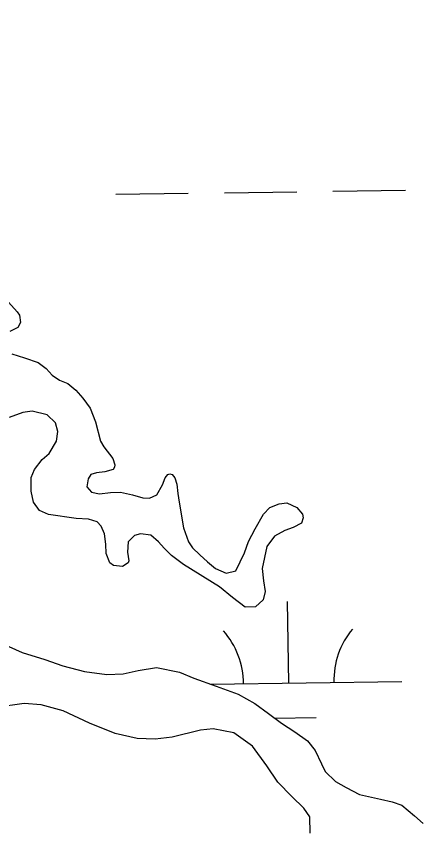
# Model space of a CAD drawing. Extents: x 3767014 to 3805179, y 361544 to 387384.
# Drawn here: x 3786581.3 to 3786759.6, y 370160.6 to 370521.8 of the extents above; entities that cross this region are included whole.
import ezdxf

# ---------------------------------------------------------------- set-up
doc = ezdxf.new("R2010")
doc.units = 0
for name, color, linetype in [('V-RIVR-EDGE', 7, 'Continuous'), ('V-TOPO-SHOR', 7, 'Continuous'), ('V-WETL-SWMP', 7, 'Continuous')]:
    doc.layers.add(name, color=color, linetype=linetype)

msp = doc.modelspace()

# ---------------------------------------------------------------- linework, layer by layer
at = {"layer": 'V-RIVR-EDGE'}
msp.add_spline([(3785266.865, 377529.211), (3785342.8, 377494.248), (3785391.258, 377467.439), (3785439.72, 377442.249), (3785475.246, 377418.707), (3785525.316, 377389.469), (3785575.383, 377359.422), (3785621.413, 377331.811), (3785722.351, 377269.288), (3785796.661, 377231.094), (3785852.385, 377199.415), (3785928.324, 377166.069), (3785964.678, 377149.804), (3786028.506, 377124.576), (3786060.018, 377113.175), (3786092.316, 377092.068), (3786117.34, 377073.405), (3786135.083, 377053.143), (3786154.458, 377039.347), (3786176.258, 377024.735), (3786206.946, 377006.867), (3786256.211, 376979.248), (3786328.098, 376942.677), (3786374.949, 376919.917), (3786491.265, 376862.208), (3786553.467, 376833.749), (3786619.713, 376805.279), (3786729.589, 376759.718), (3786796.656, 376736.099), (3786845.136, 376718.187), (3786867.767, 376712.469), (3787003.51, 376661.992), (3787089.16, 376631.048), (3787163.496, 376603.367), (3787230.559, 376578.13), (3787257.223, 376568.359), (3787300.044, 376551.27), (3787354.992, 376532.533), (3787409.127, 376512.181), (3787544.074, 376466.558), (3787612.756, 376442.126), (3787657.197, 376425.841), (3787730.724, 376398.162), (3787781.63, 376380.244), (3787834.96, 376361.511), (3787891.524, 376341.961), (3787940, 376322.432), (3787998.976, 376297.215), (3788050.697, 376281.721), (3788117.768, 376259.719), (3788176.757, 376240.164), (3788221.198, 376223.879), (3788259.981, 376209.226), (3788406.252, 376164.383), (3788541.215, 376125.23), (3788606.67, 376104.041), (3788679.39, 376077.173), (3788748.889, 376055.974), (3788871.693, 376005.528), (3788969.454, 375966.467), (3789047.013, 375933.926), (3789119.723, 375903.014), (3789155.253, 375881.09), (3789182.716, 375867.274), (3789214.225, 375854.256), (3789257.04, 375834.74), (3789281.286, 375828.21), (3789303.105, 375821.686), (3789328.955, 375809.491), (3789367.724, 375789.177), (3789414.577, 375767.225), (3789468.708, 375745.255), (3789509.105, 375728.981), (3789555.157, 375710.266), (3789585.849, 375694.015), (3789620.578, 375675.328), (3789681.97, 375646.062), (3789753.859, 375610.3), (3789792.633, 375591.603), (3789842.712, 375566.408), (3789897.64, 375539.584), (3789938.019, 375516.03), (3789968.727, 375506.25), (3790004.289, 375497.265), (3790030.972, 375494.773), (3790047.128, 375487.455), (3790077.007, 375469.589), (3790124.633, 375433.077), (3790192.442, 375382.768), (3790252.165, 375332.478), (3790290.91, 375302.459), (3790337.741, 375271.611), (3790406.357, 375220.491), (3790469.329, 375175.855), (3790570.248, 375106.054), (3790647.751, 375050.868), (3790691.367, 375028.115), (3790744.667, 374997.251), (3790806.838, 374955.852), (3790873.863, 374915.249), (3790932, 374877.903), (3791002.231, 374825.97), (3791052.265, 374782.175), (3791082.927, 374753.793), (3791131.331, 374705.149), (3791170.05, 374664.616), (3791192.631, 374638.681), (3791220.891, 374620.01), (3791288.67, 374557.569), (3791322.577, 374533.223), (3791362.944, 374504.817), (3791396.042, 374480.473), (3791434.785, 374449.645), (3791482.407, 374411.517), (3791534.052, 374365.291), (3791646.192, 374254.216), (3791707.514, 374196.644), (3791738.968, 374161.791), (3791773.65, 374123.694), (3791803.497, 374092.888), (3791829.321, 374070.18), (3791830.912, 374059.662), (3791837.316, 374032.958), (3791849.409, 374017.562), (3791884.123, 373992.405), (3791930.977, 373971.262), (3791954.393, 373955.838), (3791993.134, 373924.202), (3792026.979, 373874.785), (3792047.912, 373836.722), (3792063.186, 373799.482), (3792086.509, 373746.857), (3792112.249, 373690.181), (3792141.261, 373648.864), (3792158.993, 373624.558), (3792177.552, 373607.528), (3792214.702, 373586.409), (3792255.083, 373563.665), (3792301.119, 373538.48), (3792346.34, 373510.871), (3792382.671, 373485.71), (3792422.225, 373455.689), (3792479.537, 373411.875), (3792548.144, 373356.711), (3792619.168, 373298.307), (3792672.431, 373252.077), (3792709.534, 373212.357), (3792750.656, 373162.113), (3792839.385, 373068.08), (3792888.572, 373008.92), (3792945.027, 372945.699), (3792999.062, 372884.91), (3793053.898, 372820.884), (3793149.89, 372720.363), (3793208.761, 372653.092), (3793261.195, 372598.777), (3793315.232, 372538.796), (3793358.792, 372493.399), (3793409.592, 372432.618), (3793462.809, 372367.787), (3793498.283, 372323.219), (3793536.997, 372280.26), (3793578.124, 372232.443), (3793604.724, 372196.792), (3793668.438, 372125.466), (3793703.128, 372090.604), (3793760.41, 372034.66), (3793806.384, 371984.404), (3793839.438, 371942.268), (3793939.427, 371823.136), (3793981.333, 371763.186), (3794029.674, 371688.662), (3794050.609, 371651.408), (3794073.177, 371620.62), (3794178.796, 371488.535), (3794237.625, 371404.28), (3794268.243, 371358.106), (3794301.293, 371314.353), (3794332.724, 371269.794), (3794395.613, 371192), (3794429.476, 371149.862), (3794472.201, 371093.953), (3794523.788, 371024.274), (3794601.175, 370922.181), (3794640.679, 370871.942), (3794687.421, 370805.509), (3794733.389, 370752.828), (3794829.339, 370635.323), (3794895.463, 370557.521), (3794959.948, 370470.826), (3795013.158, 370403.569), (3795070.394, 370329.023), (3795159.854, 370203.448), (3795225.98, 370126.454), (3795296.13, 370041.363), (3795379.18, 369940.065), (3795459.001, 369841.201), (3795508.163, 369772.337), (3795554.103, 369708.333), (3795661.315, 369566.538), (3795715.338, 369500.897), (3795762.105, 369444.169), (3795798.366, 369390.703), (3795915.247, 369234.327), (3795963.601, 369165.465), (3796028.082, 369077.153), (3796043.387, 369052.853), (3796054.672, 369037.459), (3796077.242, 369007.48), (3796148.213, 368927.239), (3796183.677, 368878.627), (3796226.382, 368814.631), (3796275.531, 368740.105), (3796314.222, 368688.25), (3796353.714, 368633.158), (3796401.268, 368567.533), (3796456.873, 368487.33), (3796513.292, 368409.551), (3796545.533, 368365.8), (3796626.113, 368246.716), (3796670.449, 368188.377), (3796704.298, 368140.578), (3796751.041, 368074.145), (3796787.308, 368023.105), (3796838.907, 367958.278), (3796844.528, 367942.09), (3796845.295, 367925.104), (3796846.094, 367921.059), (3796852.559, 367919.425), (3796863.071, 367918.59), (3796875.166, 367904.003), (3796903.398, 367874.01), (3796931.629, 367844.017), (3796952.579, 367812.424), (3796982.392, 367767.87), (3797007.371, 367730.606), (3797037.194, 367690.095), (3797062.185, 367657.684), (3797075.869, 367631.77), (3797095.223, 367609.078), (3797126.665, 367569.372), (3797156.484, 367527.244), (3797212.099, 367451.085), (3797254.808, 367388.706), (3797302.183, 367327.228)], degree=3, dxfattribs=at)
at = {"layer": 'V-TOPO-SHOR'}
for points in [[(3786577.85, 370395.366), (3786581.628, 370391.092), (3786582.757, 370389.632), (3786583.134, 370386.365), (3786581.997, 370384.153), (3786578.468, 370382.38)], [(3786579.308, 370372.476), (3786584.909, 370370.727), (3786590.914, 370368.691), (3786594.553, 370366.002), (3786597.208, 370363.092), (3786600.437, 370360.888), (3786604.05, 370359.291), (3786607.595, 370356.401), (3786610.759, 370352.807), (3786613.944, 370348.516), (3786616.377, 370342.423), (3786618.474, 370333.84), (3786619.926, 370331.297), (3786624.024, 370326.138), (3786624.886, 370323.379), (3786624.712, 370322.384), (3786624.045, 370321.274), (3786620.495, 370320.293), (3786616.737, 370319.803), (3786614.274, 370319.048), (3786613.129, 370317.233), (3786612.522, 370313.645), (3786614.564, 370311.314), (3786618.058, 370310.507), (3786623.004, 370311.126), (3786627.37, 370311.232), (3786632.656, 370310.171), (3786637.256, 370308.797), (3786640.236, 370308.672), (3786643.376, 370310.139)], [(3786643.376, 370310.139), (3786645.946, 370314.571), (3786647.16, 370317.677), (3786648.315, 370319.095), (3786649.2, 370319.414), (3786650.204, 370319.041), (3786651.43, 370317.583), (3786652.192, 370314.822), (3786652.69, 370310.765), (3786653.284, 370306.811), (3786655.252, 370295.446), (3786657.388, 370289.345), (3786659.241, 370286.611), (3786662.395, 370283.515), (3786665.748, 370280.42), (3786669.391, 370277.533), (3786674.108, 370275.466), (3786678.349, 370276.463), (3786682.124, 370284.397), (3786683.983, 370289.505), (3786686.922, 370295.037), (3786690.533, 370301.576), (3786693.339, 370304.525), (3786697.467, 370306.116), (3786700.933, 370306.499), (3786705.348, 370304.523), (3786707.804, 370301.508), (3786708.142, 370299.927), (3786707.306, 370297.525), (3786703.681, 370295.649), (3786699.941, 370294.365), (3786695.44, 370291.774), (3786691.979, 370287.222), (3786690.035, 370277.547), (3786690.566, 370272.101), (3786691.379, 370267.356), (3786690.377, 370263.659), (3786686.982, 370260.499), (3786682.517, 370260.389), (3786676.856, 370264.616), (3786671.081, 370269.437), (3786655.156, 370279.265), (3786649.894, 370283.304), (3786646.64, 370286.499), (3786644.189, 370289.317), (3786640.742, 370292.208), (3786636.259, 370292.893), (3786633.598, 370292.133), (3786630.787, 370289.382), (3786630.504, 370284.809), (3786630.995, 370280.953), (3786630.723, 370279.951), (3786628.179, 370278.401), (3786624.296, 370278.901), (3786622.582, 370280.049), (3786621.089, 370284.18), (3786620.891, 370288.246), (3786620.282, 370292.796), (3786618.808, 370296.233), (3786617.071, 370298.174), (3786613.274, 370299.272), (3786607.806, 370299.635), (3786595.555, 370301.414), (3786591.541, 370303.202), (3786588.968, 370306.811), (3786587.854, 370311.746), (3786587.906, 370317.702), (3786589.306, 370321.311), (3786592.772, 370325.663), (3786595.88, 370328.419), (3786599.12, 370333.859), (3786599.61, 370338.139), (3786598.625, 370341.887), (3786594.963, 370345.469), (3786588.272, 370347.089), (3786584.119, 370346.491), (3786578.12, 370344.258)], [(3786570.612, 370246.311), (3786583.861, 370240.386), (3786593.863, 370237.259), (3786601.873, 370234.477), (3786611.464, 370231.936), (3786621.323, 370230.59), (3786628.558, 370230.967), (3786635.173, 370232.323), (3786643.277, 370233.713), (3786653.456, 370231.584), (3786659.77, 370229.058), (3786669.684, 370225.433), (3786679.3, 370221.899), (3786686.746, 370217.815), (3786692.812, 370213.301), (3786698.475, 370209.074), (3786704.424, 370205.25), (3786709.981, 370201.318), (3786713.464, 370196.938), (3786716.19, 370191.05), (3786717.761, 370187.713), (3786722.437, 370183.263), (3786727.167, 370180.603), (3786732.998, 370177.57), (3786742.282, 370175.417), (3786747.469, 370174.354), (3786751.678, 370172.771), (3786757.349, 370168.147), (3786761.107, 370164.667)], [(3786711.191, 370160.356), (3786711.011, 370167.698), (3786708.434, 370171.505), (3786703.048, 370176.632), (3786696.839, 370182.929), (3786691.995, 370190.155), (3786685.722, 370198.932), (3786677.438, 370204.882), (3786668.263, 370206.641), (3786662.721, 370206.006), (3786650.191, 370202.918), (3786642.673, 370201.939), (3786634.725, 370202.338), (3786624.944, 370204.478), (3786613.612, 370209.16), (3786602.067, 370214.534), (3786592.274, 370217.268), (3786584.815, 370217.778), (3786572.156, 370215.978)]]:
    msp.add_lwpolyline(points, dxfattribs=at)
at = {"layer": 'V-WETL-SWMP'}
for p, q in [((3786625.284, 370443.051), (3786657.281, 370443.495)), ((3786673.279, 370443.717), (3786705.276, 370444.162)), ((3786721.275, 370444.384), (3786753.272, 370444.829)), ((3786701.702, 370226.848), (3786701.202, 370262.845)), ((3786667.13, 370226.368), (3786751.698, 370227.543)), ((3786695.454, 370211.329), (3786713.916, 370211.586))]:
    msp.add_line(p, q, dxfattribs=at)
for points in [[(3786577.85, 370395.366), (3786581.628, 370391.092), (3786582.756, 370389.631), (3786583.134, 370386.365), (3786581.998, 370384.153), (3786578.468, 370382.379)], [(3786579.308, 370372.475), (3786584.91, 370370.727), (3786590.915, 370368.692), (3786594.554, 370366.003), (3786597.207, 370363.091), (3786600.437, 370360.888), (3786604.05, 370359.29), (3786607.595, 370356.4), (3786610.76, 370352.806), (3786613.943, 370348.517), (3786616.376, 370342.424), (3786618.474, 370333.841), (3786619.926, 370331.296), (3786624.024, 370326.137), (3786624.886, 370323.379), (3786624.712, 370322.383), (3786624.045, 370321.274), (3786620.496, 370320.293), (3786616.737, 370319.804), (3786614.274, 370319.048), (3786613.128, 370317.233), (3786612.522, 370313.645), (3786614.564, 370311.314), (3786618.058, 370310.507), (3786623.005, 370311.125), (3786627.37, 370311.233), (3786632.656, 370310.172), (3786637.256, 370308.797), (3786640.236, 370308.672), (3786643.376, 370310.139), (3786645.946, 370314.57), (3786647.16, 370317.677), (3786648.316, 370319.095), (3786649.201, 370319.414), (3786650.203, 370319.042), (3786651.43, 370317.584), (3786652.193, 370314.823), (3786652.69, 370310.766), (3786653.284, 370306.811), (3786655.252, 370295.446), (3786657.388, 370289.345), (3786659.242, 370286.612), (3786662.395, 370283.514), (3786665.747, 370280.42), (3786669.391, 370277.533), (3786674.107, 370275.466), (3786678.35, 370276.464), (3786682.124, 370284.398), (3786683.983, 370289.506), (3786686.923, 370295.037), (3786690.533, 370301.577), (3786693.338, 370304.525), (3786697.468, 370306.116), (3786700.932, 370306.499)], [(3786700.932, 370306.499), (3786705.348, 370304.524), (3786707.804, 370301.508), (3786708.141, 370299.928), (3786707.307, 370297.525), (3786703.681, 370295.649), (3786699.941, 370294.366), (3786695.44, 370291.774), (3786691.979, 370287.222), (3786690.035, 370277.546), (3786690.566, 370272.101), (3786691.378, 370267.357), (3786690.378, 370263.66), (3786686.982, 370260.499), (3786682.518, 370260.389), (3786676.856, 370264.616), (3786671.08, 370269.436), (3786655.155, 370279.266), (3786649.894, 370283.304), (3786646.64, 370286.499), (3786644.188, 370289.317), (3786640.742, 370292.209), (3786636.259, 370292.892), (3786633.598, 370292.132), (3786630.787, 370289.383), (3786630.503, 370284.81), (3786630.996, 370280.952), (3786630.723, 370279.952), (3786628.18, 370278.401), (3786624.297, 370278.9), (3786622.582, 370280.049), (3786621.09, 370284.181), (3786620.89, 370288.245), (3786620.282, 370292.796), (3786618.807, 370296.233), (3786617.072, 370298.175), (3786613.274, 370299.272), (3786607.806, 370299.634), (3786595.554, 370301.415), (3786591.54, 370303.202), (3786588.969, 370306.811), (3786587.855, 370311.746), (3786587.906, 370317.702), (3786589.306, 370321.31), (3786592.772, 370325.663), (3786595.88, 370328.42), (3786599.12, 370333.859), (3786599.61, 370338.139), (3786598.624, 370341.886), (3786594.962, 370345.468), (3786588.272, 370347.089), (3786584.119, 370346.49), (3786578.12, 370344.258)], [(3786570.613, 370246.311), (3786583.861, 370240.385)], [(3786583.861, 370240.385), (3786593.863, 370237.258), (3786601.872, 370234.478), (3786611.463, 370231.936), (3786621.322, 370230.591), (3786628.558, 370230.968), (3786635.174, 370232.323), (3786643.278, 370233.714), (3786653.455, 370231.583), (3786659.77, 370229.059), (3786669.685, 370225.433), (3786679.3, 370221.899), (3786686.746, 370217.815), (3786692.812, 370213.301), (3786698.475, 370209.073), (3786704.425, 370205.25), (3786709.981, 370201.318), (3786713.464, 370196.938), (3786716.19, 370191.05), (3786717.761, 370187.714), (3786722.436, 370183.264), (3786727.167, 370180.602), (3786732.998, 370177.57), (3786742.282, 370175.417), (3786747.469, 370174.355), (3786751.677, 370172.771), (3786757.349, 370168.147), (3786761.107, 370164.667)], [(3786711.191, 370160.357), (3786711.01, 370167.698), (3786708.434, 370171.505), (3786703.048, 370176.632), (3786696.838, 370182.93), (3786691.995, 370190.155), (3786685.723, 370198.933), (3786677.438, 370204.882), (3786668.263, 370206.64), (3786662.721, 370206.007), (3786650.192, 370202.918), (3786642.674, 370201.939), (3786634.724, 370202.338), (3786624.944, 370204.478), (3786613.613, 370209.161), (3786602.067, 370214.533), (3786592.273, 370217.269), (3786584.816, 370217.779), (3786572.157, 370215.978)]]:
    msp.add_lwpolyline(points, dxfattribs=at)
for centre, start, end in [((3786646.458, 370226.556), 0.02404, 41.5677), ((3786756.933, 370228.091), 140.02403, 181.56769)]:
    msp.add_arc(centre, 35.246, start, end, dxfattribs=at)

doc.saveas('drawing.dxf')
